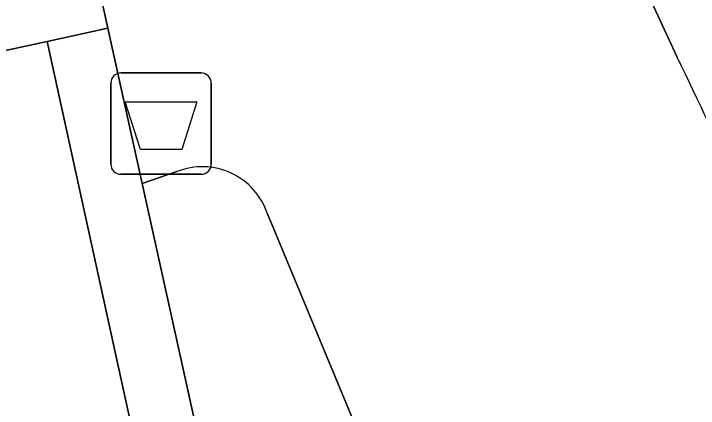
# Model space of a CAD drawing. Extents: x 161087 to 161926, y 382572 to 383873.
# Drawn here: x 161683.63 to 161690.38, y 382882.73 to 382886.62 of the extents above; entities that cross this region are included whole.
import ezdxf

# ---------------------------------------------------------------- set-up
doc = ezdxf.new("R2010")
doc.units = 0
for name, color, linetype in [('IMGEO_Afvalbak', 7, 'Continuous'), ('IMGEO_Groenvoorziening', 7, 'Continuous'), ('IMGEO_Muur', 7, 'Continuous'), ('IMGEO_Rijbaan_lokaal_open', 7, 'Continuous'), ('IMGEO_Terreindeel_halfverhard', 7, 'Continuous'), ('IMGEO_Voetpad_open', 7, 'Continuous')]:
    doc.layers.add(name, color=color, linetype=linetype)

msp = doc.modelspace()

# ---------------------------------------------------------------- linework, layer by layer
at = {"layer": 'IMGEO_Afvalbak'}
for p, q in [((161684.6881, 382886.0395), (161685.4779, 382886.0395)), ((161685.4779, 382886.0395), (161684.6881, 382886.0395)), ((161684.5881, 382885.1405), (161684.5881, 382885.9395)), ((161684.5881, 382885.9395), (161684.5881, 382885.1405)), ((161685.5779, 382885.9395), (161685.5779, 382885.1405)), ((161685.5779, 382885.1405), (161685.5779, 382885.9395)), ((161685.4779, 382885.0405), (161684.6881, 382885.0405)), ((161684.6881, 382885.0405), (161685.4779, 382885.0405))]:
    msp.add_line(p, q, dxfattribs=at)
msp.add_lwpolyline([(161684.7308, 382885.7544), (161685.4352, 382885.7544), (161685.2864, 382885.2835), (161684.8796, 382885.2835), (161684.7308, 382885.7544)], dxfattribs=at)
for centre, start, end in [((161684.6881, 382885.9395), 90, 180), ((161684.6881, 382885.9395), 90, 180), ((161685.4779, 382885.9395), 0, 90), ((161685.4779, 382885.9395), 360, 90), ((161684.6881, 382885.1405), 180, 270), ((161684.6881, 382885.1405), 180, 270), ((161685.4779, 382885.1405), 270, 0), ((161685.4779, 382885.1405), 270, 0)]:
    msp.add_arc(centre, 0.1, start, end, dxfattribs=at)
at = {"layer": 'IMGEO_Groenvoorziening'}
for points in [[(161685.239, 382885.067), (161684.897, 382884.949)], [(161684.897, 382884.949), (161688.728, 382867.603), (161689.676, 382867.832)], [(161690.271, 382868.694), (161687.494, 382881.374), (161686.132, 382884.65)]]:
    msp.add_lwpolyline(points, dxfattribs=at)
msp.add_arc((161685.4901, 382884.4401), 0.6753, 18.10543, 111.83269, dxfattribs=at)
at = {"layer": 'IMGEO_Muur'}
msp.add_lwpolyline([(161684.897, 382884.949), (161684.559, 382886.48), (161683.961, 382886.351), (161688.305, 382866.503), (161688.937, 382866.657), (161688.728, 382867.603)], close=True, dxfattribs=at)
at = {"layer": 'IMGEO_Rijbaan_lokaal_open'}
for points in [[(161689.486, 382900.139), (161684.567, 382897.904), (161689.639, 382887.346), (161690.172, 382886.194)], [(161681.96, 382885.919), (161683.961, 382886.351), (161684.559, 382886.48), (161683.406, 382891.702), (161674.102, 382887.212), (161679.623, 382861.949), (161677.784, 382861.355), (161678.289, 382859.661), (161689.384, 382863.188), (161689.446, 382862.922), (161689.801, 382863.028), (161688.937, 382866.657), (161688.305, 382866.503), (161685.885, 382865.984)]]:
    msp.add_lwpolyline(points, dxfattribs=at)
msp.add_arc((161663.3489, 382872.9914), 29.8963, 20.73898, 26.20688, dxfattribs=at)
at = {"layer": 'IMGEO_Terreindeel_halfverhard'}
for points in [[(161683.961, 382886.351), (161681.96, 382885.919)], [(161685.885, 382865.984), (161688.305, 382866.503), (161683.961, 382886.351)]]:
    msp.add_lwpolyline(points, dxfattribs=at)
at = {"layer": 'IMGEO_Voetpad_open'}
for points in [[(161690.172, 382886.194), (161689.639, 382887.346), (161684.567, 382897.904), (161682.201, 382896.755), (161683.663, 382893.744), (161684.418, 382892.19), (161683.406, 382891.702), (161684.559, 382886.48), (161684.897, 382884.949), (161685.239, 382885.067)], [(161686.132, 382884.65), (161687.494, 382881.374), (161690.271, 382868.694)]]:
    msp.add_lwpolyline(points, dxfattribs=at)
for centre, radius, start, end in [((161663.3489, 382872.9914), 29.8963, 20.73898, 26.20688), ((161685.4901, 382884.4401), 0.6753, 18.10543, 111.83269)]:
    msp.add_arc(centre, radius, start, end, dxfattribs=at)

doc.saveas('drawing.dxf')
